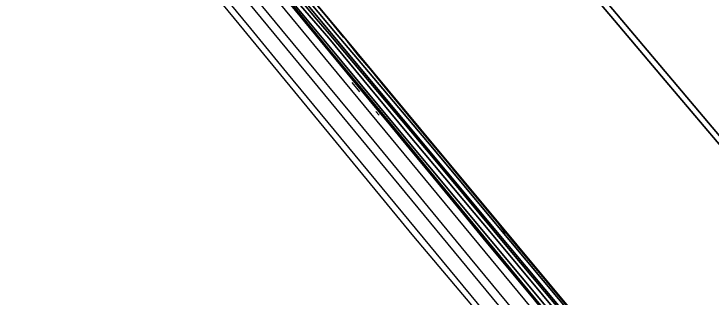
# Model space of a CAD drawing. Extents: x 158132 to 159664, y 385256 to 387218.
# Drawn here: x 158354.9 to 158709.7, y 386103.7 to 386247.7 of the extents above; entities that cross this region are included whole.
import ezdxf

# ---------------------------------------------------------------- set-up
doc = ezdxf.new("R2010")
doc.units = 0
for name, color, linetype in [('IMGEO_Gemengd_bos', 7, 'Continuous'), ('IMGEO_Grasland_overig', 7, 'Continuous'), ('IMGEO_Greppel_droge_sloot', 7, 'Continuous'), ('IMGEO_Hek', 7, 'Continuous'), ('IMGEO_Oever', 7, 'Continuous'), ('IMGEO_Rijbaan_lokaal_gesloten', 7, 'Continuous'), ('IMGEO_Spoor', 7, 'Continuous'), ('IMGEO_Spoorbaan_halfverhard', 7, 'Continuous'), ('IMGEO_Terreindeel_gesloten', 7, 'Continuous')]:
    doc.layers.add(name, color=color, linetype=linetype)

msp = doc.modelspace()

# ---------------------------------------------------------------- linework, layer by layer
at = {"layer": 'IMGEO_Gemengd_bos'}
for points in [[(158461.58, 386486.69), (158466.76, 386480.47), (158469.79, 386476.77), (158471.17, 386477.94), (158471.78, 386478.46), (158472.29, 386477.84), (158477.04, 386472.18), (158477.55, 386471.56), (158476.95, 386471.04), (158475.5, 386469.81), (158491, 386450.9), (158500, 386439.46), (158501.56, 386437.51), (158622.56, 386294.02), (158624.51, 386295.67), (158625.12, 386296.19), (158625.64, 386295.58), (158630.43, 386289.93), (158630.94, 386289.32), (158630.33, 386288.8), (158628.36, 386287.14), (158633.09, 386281.54), (158659.7, 386250), (158749.79, 386143.22)], [(158752.52, 386135.75), (158686.32, 386213.88), (158660.58, 386244.38), (158655.83, 386250), (158630.88, 386279.57), (158628.57, 386282.32), (158626.11, 386285.23), (158624.68, 386284.03), (158624.07, 386283.51), (158623.55, 386284.12), (158618.79, 386289.79), (158618.27, 386290.4), (158618.89, 386290.92), (158620.29, 386292.11), (158599.88, 386316.24), (158576.69, 386343.81), (158543.55, 386383.51), (158456.01, 386316.2), (158475.65, 386292.45), (158521.07, 386238.05), (158561.83, 386189.12), (158660.71, 386070.41), (158715.27, 386004.91)]]:
    msp.add_lwpolyline(points, dxfattribs=at)
at = {"layer": 'IMGEO_Grasland_overig'}
for points in [[(158715.27, 386004.91), (158660.71, 386070.41), (158561.83, 386189.12), (158521.07, 386238.05), (158475.65, 386292.45), (158456.01, 386316.2), (158318.62, 386482.31), (158312.42, 386492.11), (158305.91, 386500), (158234.28, 386586.76)], [(158259.27, 386551.86), (158288.3, 386517.4), (158331.16, 386464.52), (158474.39, 386291.03), (158484.59, 386278.78), (158481.12, 386275.93), (158478.04, 386279.74), (158457.72, 386303.1), (158454.91, 386305.98), (158454.38, 386306.6), (158453.66, 386306.88), (158452.51, 386306.12), (158452.63, 386305.97), (158454.05, 386304.79), (158476.96, 386277.52), (158512.64, 386234.52), (158550.11, 386189.35), (158721.63, 385984.07)], [(158721.63, 385984.07), (158550.11, 386189.35), (158512.64, 386234.52), (158476.96, 386277.52), (158454.05, 386304.79), (158452.63, 386305.97), (158452.44, 386305.81), (158452.4, 386305.78), (158454.82, 386302.92), (158498.74, 386249.83), (158512.36, 386233.21), (158542.83, 386196.51), (158616.45, 386107.3), (158696.82, 386010.09), (158735.25, 385963.49)], [(158741.47, 385964.04), (158696.98, 386017.48), (158636.47, 386089.62), (158598.86, 386134.92), (158554.05, 386188.45), (158515.19, 386235.44), (158498.53, 386254.6), (158488.5, 386266.72), (158492.11, 386269.65), (158495.64, 386265.57), (158519.4, 386237.08), (158535.45, 386218.29), (158568.14, 386179.42), (158599.98, 386141.02), (158639.83, 386093.5), (158678.81, 386046.78), (158755.65, 385954.13)]]:
    msp.add_lwpolyline(points, dxfattribs=at)
at = {"layer": 'IMGEO_Greppel_droge_sloot'}
msp.add_lwpolyline([(158723.66, 385990.04), (158682.05, 386039.42), (158596.63, 386141.75), (158552.95, 386193.92), (158492.69, 386266.63), (158491.68, 386265.84), (158508.98, 386245.02), (158515.34, 386237.54), (158569.32, 386173.23), (158606.55, 386128.42), (158699.17, 386017.97), (158741.45, 385967.25)], dxfattribs=at)
at = {"layer": 'IMGEO_Hek'}
for points in [[(158866.8, 385824.18), (158825.48, 385875), (158790.3, 385918.14), (158784.33, 385925.19), (158764.35, 385945.49), (158758.18, 385953.31), (158715.27, 386004.91), (158521.07, 386238.05), (158475.65, 386292.45), (158318.62, 386482.31), (158312.42, 386492.11)], [(158643.68, 386090.54), (158632.13, 386104.24), (158623.19, 386114.97), (158608.92, 386131.97), (158607.06, 386134.19), (158605.12, 386136.39), (158601.3, 386141.17), (158597.58, 386145.62), (158588.36, 386156.77), (158578.57, 386168.55), (158574.82, 386173.17), (158565.58, 386184.19), (158558.13, 386193.2), (158552.5, 386199.94), (158543.24, 386211.16), (158537.55, 386218.02), (158535.71, 386220.21), (158530.16, 386226.71), (158526.32, 386231.44), (158524.43, 386233.78), (158522.63, 386235.94), (158513.41, 386247.05), (158509.55, 386251.65)], [(158530.9, 386208), (158526.98, 386212.74)], [(158540.77, 386196.12), (158539.06, 386198.14)]]:
    msp.add_lwpolyline(points, dxfattribs=at)
at = {"layer": 'IMGEO_Oever'}
for points in [[(158755.65, 385954.13), (158678.81, 386046.78), (158639.83, 386093.5), (158599.98, 386141.02), (158568.14, 386179.42), (158535.45, 386218.29), (158519.4, 386237.08), (158495.64, 386265.57), (158492.11, 386269.65), (158488.5, 386266.72), (158498.53, 386254.6), (158515.19, 386235.44), (158554.05, 386188.45), (158598.86, 386134.92), (158636.47, 386089.62), (158696.98, 386017.48), (158741.47, 385964.04)], [(158741.45, 385967.25), (158699.17, 386017.97), (158606.55, 386128.42), (158569.32, 386173.23), (158515.34, 386237.54), (158508.98, 386245.02), (158491.68, 386265.84), (158492.69, 386266.63), (158552.95, 386193.92), (158596.63, 386141.75), (158682.05, 386039.42), (158723.66, 385990.04)]]:
    msp.add_lwpolyline(points, dxfattribs=at)
at = {"layer": 'IMGEO_Rijbaan_lokaal_gesloten'}
msp.add_lwpolyline([(158659.7, 386250), (158633.09, 386281.54), (158628.36, 386287.14), (158627.5, 386286.41), (158626.11, 386285.23), (158628.57, 386282.32), (158630.88, 386279.57), (158655.83, 386250), (158660.58, 386244.38), (158686.32, 386213.88), (158752.52, 386135.75), (158773.19, 386110.85), (158774.33, 386111.81), (158775.45, 386112.75), (158749.79, 386143.22)], close=True, dxfattribs=at)
at = {"layer": 'IMGEO_Spoor'}
for points in [[(158183.23, 386593.64), (158250.34, 386512.27), (158320.88, 386427.2), (158390.63, 386342.73), (158437.14, 386286.56), (158475.32, 386240.27), (158493.61, 386217.92), (158666.6, 386008.62), (158712.98, 385952.66), (158746.85, 385911.48), (158804.33, 385842.16), (158903.44, 385721.96), (158968.31, 385641.91), (158993.3, 385610.47), (159052.26, 385536.6), (159079.06, 385503.44), (159104.74, 385472.03), (159179.39, 385381.3), (159222.18, 385329.69), (159276.78, 385263.61)], [(158305.02, 386458.21), (158323.8, 386435.6), (158392.22, 386352.85), (158899.46, 385738.82), (158924.54, 385708.13), (158959.68, 385664.77), (158977.24, 385642.93), (159021.11, 385587.17), (159057.71, 385540.32), (159087.55, 385502.29), (159118.56, 385463.18), (159158.87, 385413.29), (159192.22, 385372.58), (159280.07, 385266.34)], [(158391.09, 386360.72), (158491.13, 386239.56), (158538.07, 386183.03), (158587.16, 386123.49), (158724.17, 385957.81), (158781.97, 385887.68), (158833.11, 385825.86), (158873.91, 385776.35), (158947.25, 385687.78), (158974.98, 385654.09), (158999.8, 385623.89), (159031.62, 385584.85), (159070.24, 385536.67), (159150.39, 385436.4), (159181.35, 385398.01), (159212.16, 385360.43), (159269.58, 385291.16), (159286.01, 385271.25)], [(158467.76, 386280.04), (158481.71, 386263.38), (158516.18, 386221.44), (158744.02, 385945.82), (158789.16, 385891.01), (158837.92, 385832.2), (158939.86, 385708.89), (158979.91, 385660.12), (159034.3, 385592.75), (159082.74, 385531.41), (159124.36, 385478.04), (159172.25, 385417.35), (159208.96, 385371.65), (159261.54, 385307.65), (159289.31, 385273.98)]]:
    msp.add_lwpolyline(points, dxfattribs=at)
at = {"layer": 'IMGEO_Spoorbaan_halfverhard'}
for points in [[(158294.66, 386454.39), (158362.52, 386372.02), (158466.92, 386245.39), (158558.2, 386134.45), (158598, 386087.5)], [(158637.58, 386080.6), (158618.3, 386104.06), (158595.34, 386131.81), (158580.89, 386149.31), (158568.27, 386164.69), (158556, 386179.38), (158545.25, 386192.58), (158538.14, 386201.16), (158515.74, 386228.25), (158498.28, 386249.45), (158454.36, 386302.53), (158449.88, 386307.83), (158449.92, 386307.87), (158447.26, 386311), (158445.38, 386313.35), (158424.81, 386338.27), (158396.19, 386372.86), (158383.96, 386387.73), (158372.55, 386401.49), (158362.36, 386413.84), (158351.7, 386426.78)]]:
    msp.add_lwpolyline(points, dxfattribs=at)
at = {"layer": 'IMGEO_Terreindeel_gesloten'}
for points in [[(158696.82, 386010.09), (158616.45, 386107.3), (158542.83, 386196.51), (158512.36, 386233.21), (158498.74, 386249.83), (158454.82, 386302.92), (158452.4, 386305.78), (158452.44, 386305.81), (158451.86, 386306.5), (158451.09, 386307.41), (158450.38, 386308.25), (158447.72, 386311.39), (158421.57, 386343.2), (158369.79, 386406.05), (158343.21, 386437.96)], [(158351.7, 386426.78), (158362.36, 386413.84), (158372.55, 386401.49), (158383.96, 386387.73), (158396.19, 386372.86), (158424.81, 386338.27), (158445.38, 386313.35), (158447.26, 386311), (158449.92, 386307.87), (158449.88, 386307.83), (158454.36, 386302.53), (158498.28, 386249.45), (158515.74, 386228.25), (158538.14, 386201.16), (158545.25, 386192.58), (158556, 386179.38), (158568.27, 386164.69), (158580.89, 386149.31), (158595.34, 386131.81), (158618.3, 386104.06), (158637.58, 386080.6)]]:
    msp.add_lwpolyline(points, dxfattribs=at)

doc.saveas('drawing.dxf')
